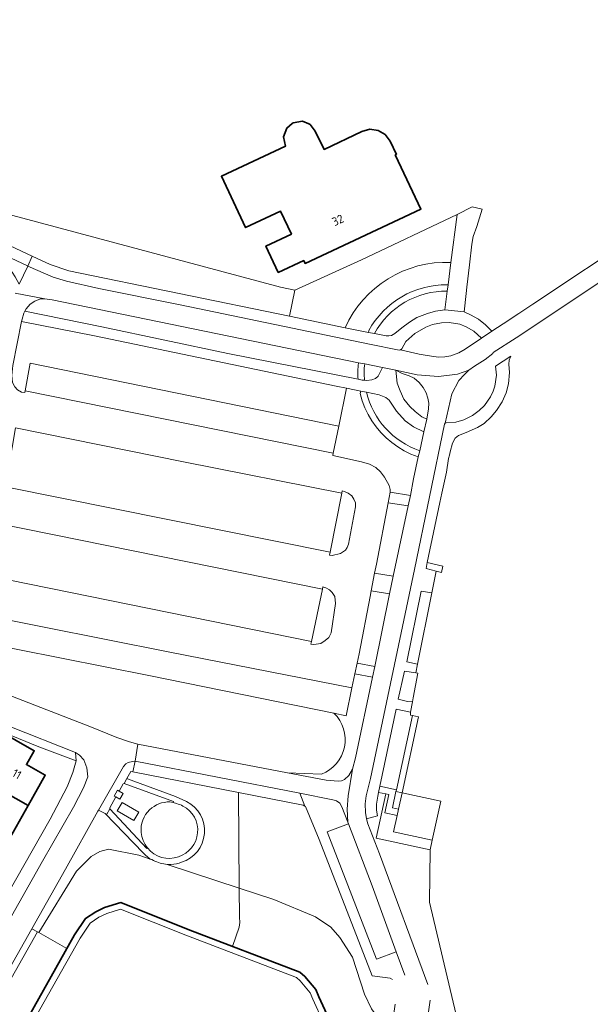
# Model space of a CAD drawing. Header units: metres. Extents: x 152391 to 157968, y 462336 to 467280.
# Tile 390 of 656: x 154321 to 154412, y 466099 to 466255. Entities that reach past the tile are written whole.
import ezdxf
from ezdxf.enums import TextEntityAlignment as Align

# ---------------------------------------------------------------- set-up
doc = ezdxf.new("R2010")
doc.units = ezdxf.units.M
doc.header["$LTSCALE"] = 0.75
for name, color, linetype, lineweight in [('B-WE-GK-BESCHOEIING-G', 251, 'GK-BESCHOEIING', 35), ('B-WE-GR-BEPLANTING_CULTUUR_BODEMBEDEKKER-GV', 251, 'Continuous', 18), ('B-WE-GR-BEPLANTING_CULTUUR_BOSPLANTSOEN-GV', 251, 'Continuous', 18), ('B-WE-GR-GROENVOORZIENING-GV', 251, 'Continuous', 18), ('B-WE-GR-HAAG-GV', 251, 'Continuous', 13), ('B-WE-OG-BEBOUWING-GV', 6, 'Continuous', 35), ('B-WE-OG-BEBOUWING-T18', 1, 'Continuous', 18), ('B-WE-OG-TERREIN_CULTUURSCHEIDING-GV', 251, 'Continuous', 18), ('B-WE-OG-TERREIN_ONBEGROEID-GV', 251, 'Continuous', 18), ('B-WE-OG-WATER_SLOOT-GV', 251, 'Continuous', 18), ('B-WE-VH-VERHARDING_ASFALT-GV', 251, 'Continuous', 18), ('B-WE-VH-VERHARDING_BETONSTRAATSTEEN-GV', 251, 'Continuous', 18), ('B-WE-VH-VERHARDING_SIERBESTRATING-GV', 251, 'Continuous', 18), ('B-WE-VH-VERHARDING_TEGEL-GV', 251, 'Continuous', 18), ('B-WE-VH-VERHARDING_TEGEL_RUBBER-GV', 251, 'Continuous', 18)]:
    doc.layers.add(name, color=color, linetype=linetype, lineweight=lineweight)
doc.styles.add('NLCS-ISO-M750-T18', font='NLCS-ISO.ttf', dxfattribs={"height": 1.35})
doc.linetypes.add('GK-BESCHOEIING', pattern='A,30,-5,[1,NLCS.SHX,S=1,R=0,X=0,Y=0],-5', length=40)

msp = doc.modelspace()

# ---------------------------------------------------------------- linework, layer by layer
at = {"layer": 'B-WE-GK-BESCHOEIING-G'}
msp.add_lwpolyline([(154310.53, 466071.08), (154310.26, 466074.73), (154321.27, 466094.16), (154329.9, 466109.55), (154331.64, 466112.14), (154333.26, 466113.19), (154334.61, 466113.87), (154337.2, 466114.65), (154347.89, 466110.4), (154365.6, 466103.64), (154366.37, 466102.96), (154368.1, 466100.87), (154368.57, 466099.73), (154370.16, 466096.29), (154372.01, 466093.95), (154374.07, 466092.34), (154377.12, 466091.49)], dxfattribs=at)
at = {"layer": 'B-WE-GR-BEPLANTING_CULTUUR_BODEMBEDEKKER-GV'}
for points in [[(154323.2, 466217.12), (154326.01, 466215.82), (154328.97, 466214.79), (154363.93, 466207.6), (154364.77, 466211.71), (154362.51, 466212.22), (154307.42, 466226.94), (154306.49, 466224.94)], [(154372.98, 466196.2), (154371.35, 466196.52), (154333.07, 466204.47), (154321.51, 466206.77), (154320.1, 466199.81), (154319.97, 466198.23), (154320.06, 466197.11), (154320.43, 466196.42), (154320.83, 466195.92), (154321.49, 466195.57), (154322.01, 466195.51), (154322.05, 466195.75), (154322.84, 466200.16), (154371.76, 466190.19)], [(154375.25, 466195.74), (154372.98, 466196.2), (154371.76, 466190.19), (154370.88, 466185.87), (154370.81, 466185.53), (154375.35, 466184.54), (154376.61, 466184.17), (154377.63, 466183.61), (154378.35, 466182.95), (154379.02, 466182.11), (154379.72, 466180.79), (154379.92, 466180.12), (154379.9, 466179.71), (154383.14, 466179.2), (154383.6, 466181.81), (154384.36, 466185.29), (154383.17, 466185.76), (154382.11, 466186.27), (154381.1, 466186.88), (154380.14, 466187.56), (154379.25, 466188.32), (154378.42, 466189.16), (154377.67, 466190.06), (154377, 466191.02), (154376.4, 466192.04), (154375.9, 466193.1), (154375.48, 466194.2), (154375.16, 466195.33)], [(154370.37, 466170.19), (154370.28, 466169.75), (154370.69, 466169.66), (154372.05, 466170), (154372.8, 466170.53), (154373.1, 466170.93), (154373.28, 466171.45), (154374.42, 466177.37), (154374.4, 466178.03), (154374.14, 466178.6), (154373.82, 466179.11), (154373.22, 466179.55), (154372.65, 466179.83), (154372.31, 466179.92), (154372.24, 466179.57)], [(154377.71, 466168.31), (154377.44, 466166.89), (154380.37, 466166.39), (154382.77, 466177.57), (154379.58, 466178)], [(154369.17, 466164.36), (154367.44, 466156.04), (154367.35, 466155.61), (154367.78, 466155.55), (154368.93, 466155.73), (154369.59, 466156.18), (154370.16, 466156.7), (154370.57, 466157.43), (154371.24, 466162.05), (154371.12, 466163.2), (154370.71, 466163.81), (154370.29, 466164.24), (154369.7, 466164.56), (154369.24, 466164.69)], [(154379.79, 466163.58), (154376.89, 466164.05), (154376.73, 466163.2), (154374.97, 466154.1), (154374.66, 466152.6), (154377.48, 466152.09)], [(154386.49, 466163.76), (154384.82, 466164), (154382.54, 466152.82), (154384.22, 466152.46)], [(154383.95, 466151.08), (154382.18, 466151.33), (154381.15, 466146.88), (154382.66, 466146.55), (154383.42, 466146.5), (154383.53, 466147.09), (154384.27, 466151.03)], [(154333.67, 466129.28), (154333.6, 466129.16), (154328.48, 466119.95), (154323.14, 466110.52), (154324.01, 466110.02), (154324.23, 466109.9), (154330.19, 466119.62), (154332.51, 466121.94), (154333.9, 466122.76), (154335.25, 466123.12), (154340.05, 466122.15), (154341.89, 466121.55), (154341.4, 466121.96), (154341.18, 466122.14), (154340.97, 466122.34), (154340.77, 466122.54), (154334.74, 466128.8)]]:
    msp.add_lwpolyline(points, close=True, dxfattribs=at)
for points in [[(154389.53, 466216.13), (154390.53, 466223.74), (154375.36, 466216.53), (154364.77, 466211.71), (154363.93, 466207.6)], [(154363.93, 466207.6), (154372.77, 466205.78)], [(154369, 466135.02), (154363.65, 466135.23), (154369.76, 466134.05), (154371.68, 466133.88), (154372.19, 466133.94), (154372.68, 466134.17), (154373.35, 466134.81), (154373.93, 466135.8), (154374.38, 466137.6), (154377.12, 466150.4)], [(154377.12, 466150.4), (154374.31, 466150.91), (154373.85, 466148.68), (154372.95, 466144.28), (154370.97, 466144.68)], [(154346.86, 466121.05), (154346.45, 466120.92), (154346.02, 466120.82), (154345.6, 466120.76), (154345.16, 466120.72), (154344.54, 466120.67), (154355.97, 466116.92), (154355.86, 466132.11), (154339.12, 466135.37), (154338.81, 466135.45), (154338.18, 466134.33)], [(154338.18, 466134.33), (154338.29, 466134.29), (154345.91, 466131.48), (154347.64, 466130.67)]]:
    msp.add_lwpolyline(points, dxfattribs=at)
for points in [[(154372.77, 466205.78, -0.307061), (154389.53, 466216.13)], [(154370.97, 466144.68, -0.552608), (154369, 466135.02)], [(154347.64, 466130.67, -0.668394), (154346.86, 466121.05)]]:
    msp.add_lwpolyline(points, format="xyb", dxfattribs=at)
at = {"layer": 'B-WE-GR-BEPLANTING_CULTUUR_BOSPLANTSOEN-GV'}
for points in [[(154370.97, 466144.68), (154341.64, 466150.67), (154313.93, 466156.13), (154314.66, 466160.37), (154314.77, 466161.02), (154312.44, 466161.51), (154310.77, 466161.78), (154309.98, 466162.03), (154309.38, 466162.37), (154308.75, 466163.07), (154308.36, 466163.82), (154308.22, 466164.38), (154308.29, 466165.27), (154305.92, 466152.82)], [(154305.92, 466152.82), (154313.64, 466149.79), (154332.57, 466142.44), (154336.59, 466140.81), (154338.6, 466140.14), (154339.9, 466139.78), (154363.65, 466135.23), (154369, 466135.02)]]:
    msp.add_lwpolyline(points, dxfattribs=at)
msp.add_lwpolyline([(154369, 466135.02, 0.552608), (154370.97, 466144.68)], format="xyb", dxfattribs=at)
at = {"layer": 'B-WE-GR-GROENVOORZIENING-GV'}
for points in [[(154388.95, 466212.59, 0.2768), (154376.51, 466205.33)], [(154377.39, 466204.85, -0.276839), (154388.94, 466211.59)], [(154374.87, 466200.15, 0.045728), (154374.81, 466197.61)], [(154375.83, 466197.45, -0.050928), (154375.86, 466200.04)], [(154384.58, 466186.28, -0.257246), (154376.14, 466195.56)], [(154346.86, 466121.05, 0.668394), (154347.64, 466130.67)], [(154347.07, 466129.96, -0.668627), (154346.35, 466121.93)], [(154346.35, 466121.93, -0.333217), (154341.45, 466123.32)], [(154342.12, 466121.47, 0.101795), (154344.3, 466120.76)]]:
    msp.add_lwpolyline(points, format="xyb", dxfattribs=at)
for points in [[(154388.94, 466211.59), (154389.07, 466212.59), (154388.95, 466212.59)], [(154376.51, 466205.33), (154376.45, 466205.04), (154377.39, 466204.85)], [(154375.86, 466200.04), (154374.88, 466200.24), (154374.87, 466200.15)], [(154374.81, 466197.61), (154375.46, 466197.49), (154375.83, 466197.45)], [(154375.25, 466195.74), (154375.16, 466195.33), (154375.48, 466194.2), (154375.9, 466193.1), (154376.4, 466192.04), (154377, 466191.02), (154377.67, 466190.06), (154378.42, 466189.16), (154379.25, 466188.32), (154380.14, 466187.56), (154381.1, 466186.88), (154382.11, 466186.27), (154383.17, 466185.76), (154384.36, 466185.29), (154384.58, 466186.28)], [(154376.14, 466195.56), (154375.25, 466195.74)], [(154347.64, 466130.67), (154345.91, 466131.48), (154338.29, 466134.29), (154338.18, 466134.33), (154337.75, 466133.55), (154345.57, 466130.67), (154345.54, 466130.53)], [(154341.45, 466123.32), (154341.34, 466123.22), (154335.49, 466129.54), (154335.03, 466128.67), (154334.74, 466128.8), (154340.77, 466122.54), (154340.97, 466122.34), (154341.18, 466122.14), (154341.4, 466121.96), (154341.89, 466121.55), (154342.12, 466121.47)], [(154345.54, 466130.53), (154346.06, 466130.37), (154346.32, 466130.28), (154346.58, 466130.18), (154346.83, 466130.08), (154347.07, 466129.96)], [(154344.3, 466120.76), (154344.54, 466120.67), (154345.16, 466120.72), (154345.6, 466120.76), (154346.02, 466120.82), (154346.45, 466120.92), (154346.86, 466121.05)]]:
    msp.add_lwpolyline(points, dxfattribs=at)
for points in [[(154385.58, 466167.6), (154387.19, 466167.2), (154388.05, 466166.98), (154388.25, 466167.96), (154385.78, 466168.58)], [(154381.79, 466132.06), (154384.4, 466144.1), (154383.42, 466144.32), (154380.88, 466132.54), (154380.82, 466132.27)], [(154336.94, 466132.34), (154336.69, 466132.46), (154336.17, 466131.55), (154336.42, 466131.41), (154337.08, 466131.04), (154337.58, 466131.97)], [(154381.23, 466129.44), (154381.79, 466132.06), (154380.82, 466132.27), (154380.25, 466129.65)], [(154386.24, 466123.01), (154386.57, 466124.53), (154380.45, 466125.85), (154381.02, 466128.46), (154379.06, 466128.89), (154379.69, 466131.78), (154379.22, 466131.88), (154377.7, 466124.85)]]:
    msp.add_lwpolyline(points, close=True, dxfattribs=at)
at = {"layer": 'B-WE-GR-HAAG-GV'}
for points in [[(154388.95, 466212.59, 0.2768), (154376.51, 466205.33)], [(154377.39, 466204.85, -0.276839), (154388.94, 466211.59)], [(154374.87, 466200.15, 0.045728), (154374.81, 466197.61)], [(154375.83, 466197.45, -0.050928), (154375.86, 466200.04)], [(154384.58, 466186.28, -0.257246), (154376.14, 466195.56)], [(154346.86, 466121.05, 0.668394), (154347.64, 466130.67)], [(154347.07, 466129.96, -0.668627), (154346.35, 466121.93)], [(154346.35, 466121.93, -0.333217), (154341.45, 466123.32)], [(154342.12, 466121.47, 0.101795), (154344.3, 466120.76)]]:
    msp.add_lwpolyline(points, format="xyb", dxfattribs=at)
for points in [[(154388.94, 466211.59), (154389.07, 466212.59), (154388.95, 466212.59)], [(154376.51, 466205.33), (154376.45, 466205.04), (154377.39, 466204.85)], [(154374.88, 466200.24), (154374.87, 466200.15)], [(154375.86, 466200.04), (154374.88, 466200.24)], [(154374.81, 466197.61), (154375.46, 466197.49), (154375.83, 466197.45)], [(154376.14, 466195.56), (154375.25, 466195.74), (154375.16, 466195.33), (154375.48, 466194.2), (154375.9, 466193.1), (154376.4, 466192.04), (154377, 466191.02), (154377.67, 466190.06), (154378.42, 466189.16), (154379.25, 466188.32), (154380.14, 466187.56), (154381.1, 466186.88), (154382.11, 466186.27), (154383.17, 466185.76), (154384.36, 466185.29)], [(154384.36, 466185.29), (154384.58, 466186.28)], [(154347.64, 466130.67), (154345.91, 466131.48), (154338.29, 466134.29), (154338.18, 466134.33), (154337.75, 466133.55), (154345.57, 466130.67), (154345.54, 466130.53), (154346.06, 466130.37), (154346.32, 466130.28), (154346.58, 466130.18), (154346.83, 466130.08), (154347.07, 466129.96)], [(154341.45, 466123.32), (154341.34, 466123.22), (154335.49, 466129.54), (154335.03, 466128.67), (154334.74, 466128.8), (154340.77, 466122.54), (154340.97, 466122.34), (154341.18, 466122.14), (154341.4, 466121.96), (154341.89, 466121.55), (154342.12, 466121.47)], [(154344.3, 466120.76), (154344.54, 466120.67), (154345.16, 466120.72), (154345.6, 466120.76), (154346.02, 466120.82), (154346.45, 466120.92), (154346.86, 466121.05)]]:
    msp.add_lwpolyline(points, dxfattribs=at)
for points in [[(154385.78, 466168.58), (154385.58, 466167.6), (154387.19, 466167.2), (154388.05, 466166.98), (154388.25, 466167.96)], [(154380.82, 466132.27), (154381.79, 466132.06), (154384.4, 466144.1), (154383.42, 466144.32), (154380.88, 466132.54)], [(154381.79, 466132.06), (154380.82, 466132.27), (154380.25, 466129.65), (154381.23, 466129.44)], [(154386.57, 466124.53), (154380.45, 466125.85), (154381.02, 466128.46), (154379.06, 466128.89), (154379.69, 466131.78), (154379.22, 466131.88), (154377.7, 466124.85), (154386.24, 466123.01)]]:
    msp.add_lwpolyline(points, close=True, dxfattribs=at)
at = {"layer": 'B-WE-OG-BEBOUWING-GV'}
for points in [[(154364.37, 466238.14), (154363.52, 466237.43), (154363.01, 466236.05), (154363.3, 466234.54), (154353.17, 466229.78), (154356.99, 466221.64), (154362.54, 466224.24), (154364.24, 466220.62), (154360.21, 466218.73), (154362.17, 466214.54), (154366.21, 466216.43), (154366.43, 466215.98), (154384.76, 466224.59), (154380.76, 466233.1), (154380.71, 466233.19), (154380.9, 466233.26), (154379.9, 466235.37), (154379.12, 466236.4), (154378.01, 466237.04), (154376.69, 466237.26), (154375.39, 466236.88), (154369.42, 466234.05), (154368.01, 466236.94), (154367.2, 466237.99), (154366.99, 466238.08), (154366.01, 466238.51), (154364.52, 466238.26)], [(154317.72, 466141.97), (154316.36, 466139.53), (154317.22, 466139.05), (154314.67, 466134.51), (154322.55, 466130.06), (154325.25, 466134.87), (154322.27, 466136.54), (154323.5, 466138.72)], [(154322.55, 466130.06), (154314.67, 466134.51), (154312.01, 466129.76), (154311.08, 466130.28), (154309.78, 466127.97), (154315.49, 466124.74), (154316.6, 466126.72), (154319.7, 466124.98)]]:
    msp.add_lwpolyline(points, close=True, dxfattribs=at)
at = {"layer": 'B-WE-OG-TERREIN_CULTUURSCHEIDING-GV'}
for points in [[(154389.53, 466216.13, 0.307061), (154372.77, 466205.78)], [(154376.51, 466205.33, -0.2768), (154388.95, 466212.59)], [(154388.94, 466211.59, 0.276839), (154377.39, 466204.85)], [(154374.81, 466197.61, -0.045728), (154374.87, 466200.15)], [(154375.86, 466200.04, 0.050928), (154375.83, 466197.45)], [(154376.14, 466195.56, 0.257246), (154384.58, 466186.28)]]:
    msp.add_lwpolyline(points, format="xyb", dxfattribs=at)
for points in [[(154389.07, 466212.59), (154389.53, 466216.13)], [(154388.95, 466212.59), (154389.07, 466212.59)], [(154374.87, 466200.15), (154374.88, 466200.24), (154326.36, 466210.18), (154325.19, 466210.37), (154324.51, 466210.36), (154323.62, 466209.98), (154322.86, 466209.49), (154322.25, 466208.8), (154322.02, 466208.38), (154334.21, 466205.91), (154354.2, 466201.71), (154374.81, 466197.61)], [(154388.55, 466208.63), (154388.94, 466211.59)], [(154377.39, 466204.85), (154379.24, 466204.48), (154379.71, 466204.47), (154380.13, 466204.56), (154380.63, 466204.84), (154381.77, 466205.75), (154382.95, 466206.66), (154384.12, 466207.39), (154385.79, 466208.05), (154387.08, 466208.42), (154388.55, 466208.63)], [(154372.77, 466205.78), (154376.45, 466205.04), (154376.51, 466205.33)], [(154375.83, 466197.45), (154376.19, 466197.41), (154377.01, 466197.51), (154377.57, 466197.73), (154377.98, 466198.12), (154378.67, 466199.47), (154375.86, 466200.04)], [(154384.58, 466186.28), (154385.25, 466189.27), (154383.6, 466190.07), (154382.3, 466191.02), (154380.88, 466192.53), (154380.18, 466193.68), (154379.72, 466194.28), (154379.22, 466194.7), (154378.16, 466195.16), (154376.14, 466195.56)], [(154366.39, 466129.95), (154366.11, 466130.11), (154355.86, 466132.11), (154355.97, 466116.92), (154361.46, 466115.12), (154368.09, 466112.38), (154370.48, 466110.75), (154371.9, 466109.13), (154373.91, 466106.01), (154375.85, 466100.15), (154376.95, 466097.82), (154378.08, 466096.22), (154379.06, 466095.38), (154380.2, 466095.21), (154380.71, 466098.58)], [(154379.22, 466131.88), (154378.07, 466132.12), (154377.95, 466131.55), (154377.73, 466130.27), (154377.72, 466129.29), (154377.9, 466128.4), (154376.17, 466127.94), (154376.34, 466127.15), (154378.19, 466122.36), (154385.87, 466101.65)], [(154386.25, 466099.18), (154385.54, 466094.41), (154386.78, 466094.22), (154386.61, 466093.14), (154390.27, 466091.85), (154390.33, 466095.24), (154390.36, 466096.88), (154386.14, 466114.73), (154386.24, 466123.01), (154377.7, 466124.85), (154379.22, 466131.88)], [(154380.28, 466102.44), (154379.91, 466102.7), (154377.03, 466103.03), (154368.65, 466124.64), (154366.48, 466129.9), (154366.39, 466129.95)]]:
    msp.add_lwpolyline(points, dxfattribs=at)
for points in [[(154380.84, 466145.31), (154378.28, 466133.1), (154380.88, 466132.54), (154383.42, 466144.32), (154383.12, 466144.39), (154383.11, 466144.84)], [(154373.27, 466127.13), (154369.94, 466125.88), (154377.73, 466105.69), (154380.86, 466106.86), (154377.02, 466117.29)], [(154315.49, 466065.37), (154313.08, 466062), (154303.48, 466068.01), (154303.15, 466068.22), (154303.11, 466068.29), (154302.95, 466068.92), (154302.86, 466069.56), (154303.26, 466071.36), (154302.48, 466071.96), (154306.61, 466079.24), (154315.16, 466094.36), (154324.01, 466110.02), (154323.14, 466110.52), (154301.19, 466071.71), (154302.15, 466070.96), (154301.84, 466069.6), (154301.97, 466068.72), (154302.17, 466067.92), (154302.39, 466067.52), (154313.02, 466060.85), (154313.21, 466060.86), (154313.7, 466061.16), (154314.63, 466062.45), (154315.75, 466064.02)]]:
    msp.add_lwpolyline(points, close=True, dxfattribs=at)
at = {"layer": 'B-WE-OG-TERREIN_ONBEGROEID-GV'}
for points in [[(154341.78, 466129.36, 0.224766), (154340.44, 466125.79)], [(154345.01, 466130.61, 0.202243), (154341.78, 466129.36)], [(154346.35, 466121.93, 0.668627), (154347.07, 466129.96)], [(154340.44, 466125.79, 0.145288), (154341.45, 466123.32)], [(154341.45, 466123.32, 0.333217), (154346.35, 466121.93)]]:
    msp.add_lwpolyline(points, format="xyb", dxfattribs=at)
for points in [[(154345.54, 466130.53), (154345.54, 466130.52), (154345.01, 466130.61)], [(154347.07, 466129.96), (154346.83, 466130.08), (154346.58, 466130.18), (154346.32, 466130.28), (154346.06, 466130.37), (154345.54, 466130.53)]]:
    msp.add_lwpolyline(points, dxfattribs=at)
at = {"layer": 'B-WE-OG-WATER_SLOOT-GV'}
for points in [[(154342.12, 466121.47), (154341.89, 466121.55), (154340.05, 466122.15), (154335.25, 466123.12), (154333.9, 466122.76), (154332.51, 466121.94), (154330.19, 466119.62), (154324.23, 466109.9), (154328.67, 466107.36)], [(154328.67, 466107.36), (154329.9, 466109.55), (154331.64, 466112.14), (154333.26, 466113.19), (154334.61, 466113.87), (154337.2, 466114.65), (154347.89, 466110.4), (154354.93, 466107.71), (154355.99, 466110.76), (154356.07, 466111.51), (154356, 466112.32), (154355.97, 466116.92), (154344.54, 466120.67), (154344.3, 466120.76)], [(154370.16, 466096.29), (154368.57, 466099.73), (154368.1, 466100.87), (154366.37, 466102.96), (154365.6, 466103.64), (154354.93, 466107.71), (154347.89, 466110.4), (154337.2, 466114.65), (154334.61, 466113.87), (154333.26, 466113.19), (154331.64, 466112.14), (154329.9, 466109.55), (154328.67, 466107.36), (154321.27, 466094.16)], [(154369.3, 466095.76), (154367.66, 466099.33), (154367.23, 466100.34), (154365.65, 466102.26), (154365.07, 466102.77), (154347.53, 466109.47), (154337.15, 466113.6), (154334.98, 466112.94), (154333.75, 466112.32), (154332.35, 466111.41), (154330.76, 466109.03), (154322.14, 466093.67)], [(154322.14, 466093.67), (154330.76, 466109.03), (154332.35, 466111.41), (154333.75, 466112.32), (154334.98, 466112.94), (154337.15, 466113.6), (154347.53, 466109.47), (154365.07, 466102.77), (154365.65, 466102.26), (154367.23, 466100.34), (154367.66, 466099.33), (154369.3, 466095.76)], [(154321.27, 466094.16), (154328.67, 466107.36), (154324.23, 466109.9), (154324.01, 466110.02), (154315.16, 466094.36)]]:
    msp.add_lwpolyline(points, dxfattribs=at)
msp.add_lwpolyline([(154344.3, 466120.76, -0.101795), (154342.12, 466121.47)], format="xyb", dxfattribs=at)
msp.add_lwpolyline([(154355.97, 466116.92), (154356, 466112.32), (154356.07, 466111.51), (154355.99, 466110.76), (154354.93, 466107.71), (154365.6, 466103.64), (154366.37, 466102.96), (154368.1, 466100.87), (154368.57, 466099.73), (154370.16, 466096.29), (154372.01, 466093.95), (154374.07, 466092.34), (154377.12, 466091.49), (154378.4, 466091.08), (154379.06, 466095.38), (154378.08, 466096.22), (154376.95, 466097.82), (154375.85, 466100.15), (154373.91, 466106.01), (154371.9, 466109.13), (154370.48, 466110.75), (154368.09, 466112.38), (154361.46, 466115.12)], close=True, dxfattribs=at)
at = {"layer": 'B-WE-VH-VERHARDING_ASFALT-GV'}
for points in [[(154185.41, 466277.67), (154257.64, 466244.14), (154296.96, 466225.8), (154316.02, 466216.99), (154318.26, 466215.91), (154319.12, 466215.35), (154320, 466214.61), (154320.5, 466213.84), (154321.13, 466212.66), (154322.47, 466215.56), (154322.44, 466215.58), (154302.84, 466224.78), (154292.19, 466229.74), (154289.7, 466230.89), (154288.62, 466231.4), (154258.23, 466245.53), (154242.7, 466252.75), (154194.57, 466275.06)], [(154320.49, 466211.26), (154325.19, 466210.37), (154326.36, 466210.18), (154374.88, 466200.24), (154375.86, 466200.04), (154378.67, 466199.47), (154380.81, 466199.03), (154384.18, 466198.29), (154387.58, 466198.05), (154390.59, 466198.43), (154392.36, 466199.04), (154393.28, 466199.67), (154394.97, 466200.76), (154396.19, 466201.68), (154396.24, 466201.84), (154399.86, 466204.16), (154426.75, 466222.08)], [(154419.37, 466220.71), (154402.52, 466209.52), (154400.3, 466208.05), (154399.55, 466207.55), (154398.71, 466207), (154396.02, 466205.23), (154394.37, 466204.14), (154391.78, 466202.39), (154390.78, 466201.8), (154389.5, 466201.32), (154388.58, 466201.15), (154387.62, 466201.1), (154386.74, 466201.2), (154384.47, 466201.6), (154381.52, 466202.28), (154381.31, 466202.2), (154376.62, 466203.18), (154346.64, 466209.43), (154333.76, 466212.02), (154328.62, 466213.16), (154326.48, 466213.79), (154322.47, 466215.56), (154321.13, 466212.66)], [(154385.87, 466101.65), (154378.19, 466122.36), (154376.34, 466127.15), (154376.17, 466127.94), (154375.97, 466128.91), (154375.92, 466130.31), (154376.07, 466131.58), (154376.76, 466134.33), (154383.74, 466167.46), (154388.53, 466190.51), (154388.61, 466190.65), (154389.65, 466195.32), (154390.76, 466197.39), (154391.66, 466198.35), (154392.36, 466199.04), (154390.59, 466198.43), (154387.58, 466198.05), (154384.18, 466198.29), (154380.81, 466199.03), (154381.8, 466198.51), (154382.92, 466198.15), (154383.7, 466197.78), (154384.48, 466197.1), (154385.14, 466196.3), (154385.6, 466195.47), (154385.86, 466194.63), (154386.02, 466193.83), (154385.97, 466192.92), (154385.7, 466191.28), (154385.25, 466189.27)], [(154385.25, 466189.27), (154384.58, 466186.28), (154384.36, 466185.29), (154383.6, 466181.81), (154383.14, 466179.2), (154382.77, 466177.57), (154380.37, 466166.39), (154379.79, 466163.58), (154377.48, 466152.09), (154377.12, 466150.4), (154374.38, 466137.6), (154373.93, 466135.8), (154373.23, 466131.58), (154373.09, 466129.48), (154373.17, 466127.38), (154373.27, 466127.13), (154377.02, 466117.29), (154380.86, 466106.86), (154382.24, 466103.15)]]:
    msp.add_lwpolyline(points, dxfattribs=at)
msp.add_lwpolyline([(154339.9, 466139.78), (154339.52, 466137.05), (154365.61, 466131.98), (154370.81, 466130.97), (154371.41, 466130.78), (154371.91, 466130.42), (154372.23, 466129.85), (154373.17, 466127.38), (154373.09, 466129.48), (154373.23, 466131.58), (154373.93, 466135.8), (154373.35, 466134.81), (154372.68, 466134.17), (154372.19, 466133.94), (154371.68, 466133.88), (154369.76, 466134.05), (154363.65, 466135.23)], close=True, dxfattribs=at)
at = {"layer": 'B-WE-VH-VERHARDING_BETONSTRAATSTEEN-GV'}
for points in [[(154194.57, 466275.06), (154242.7, 466252.75), (154258.23, 466245.53), (154288.62, 466231.4), (154289.7, 466230.89), (154292.19, 466229.74), (154302.84, 466224.78), (154322.44, 466215.58), (154322.47, 466215.56), (154323.2, 466217.12), (154306.49, 466224.94), (154305.53, 466225.39), (154300.67, 466227.77), (154292.88, 466231.32), (154289.36, 466232.98), (154260.04, 466246.54), (154258.87, 466247.07), (154245.75, 466253.18), (154243.12, 466254.41), (154226.5, 466262.15)], [(154320.1, 466199.81), (154321.51, 466206.77), (154321.58, 466207.13), (154321.86, 466208.07), (154322.02, 466208.38), (154322.25, 466208.8), (154322.86, 466209.49), (154323.62, 466209.98), (154324.51, 466210.36), (154325.19, 466210.37), (154320.49, 466211.26)], [(154314.66, 466160.37), (154344.98, 466154.34), (154373.85, 466148.68), (154374.31, 466150.91), (154374.66, 466152.6), (154374.97, 466154.1), (154376.73, 466163.2), (154376.89, 466164.05), (154377.44, 466166.89), (154377.71, 466168.31), (154379.58, 466178), (154379.9, 466179.71), (154379.92, 466180.12), (154379.72, 466180.79), (154379.02, 466182.11), (154378.35, 466182.95), (154377.63, 466183.61), (154376.61, 466184.17), (154375.35, 466184.54), (154370.81, 466185.53), (154370.88, 466185.87), (154322.05, 466195.75), (154322.01, 466195.51), (154321.49, 466195.57), (154320.83, 466195.92)], [(154320.52, 466189.91), (154347.16, 466184.53), (154372.24, 466179.57), (154372.31, 466179.92), (154372.65, 466179.83), (154373.22, 466179.55), (154373.82, 466179.11), (154374.14, 466178.6), (154374.4, 466178.03), (154374.42, 466177.37), (154373.28, 466171.45), (154373.1, 466170.93), (154372.8, 466170.53), (154372.05, 466170), (154370.69, 466169.66), (154370.28, 466169.75), (154370.37, 466170.19), (154318.96, 466180.56)], [(154317.72, 466174.74), (154369.17, 466164.36), (154369.24, 466164.69), (154369.7, 466164.56), (154370.29, 466164.24), (154370.71, 466163.81), (154371.12, 466163.2), (154371.24, 466162.05), (154370.57, 466157.43), (154370.16, 466156.7), (154369.59, 466156.18), (154368.93, 466155.73), (154367.78, 466155.55), (154367.35, 466155.61), (154367.44, 466156.04), (154316.2, 466166.47)], [(154301.19, 466071.71), (154323.14, 466110.52), (154328.48, 466119.95), (154333.6, 466129.16), (154333.67, 466129.28), (154337.64, 466136.21), (154338.03, 466136.63), (154338.4, 466136.87), (154339.05, 466137.02), (154339.52, 466137.05), (154339.9, 466139.78), (154338.6, 466140.14), (154336.59, 466140.81), (154332.57, 466142.44), (154313.64, 466149.79)], [(154319.65, 466142.55), (154330.03, 466138.44), (154330.68, 466138.05), (154331.36, 466137.28), (154331.84, 466136.02), (154331.98, 466134.57), (154331.33, 466132.85), (154329.71, 466129.78), (154324.83, 466121.21), (154308.12, 466091.7)], [(154336.94, 466132.34), (154337.58, 466131.97), (154337.08, 466131.04), (154336.42, 466131.41), (154335.48, 466129.7), (154335.49, 466129.54), (154341.34, 466123.22), (154341.45, 466123.32)], [(154345.01, 466130.61), (154345.54, 466130.52), (154345.54, 466130.53), (154345.57, 466130.67), (154337.75, 466133.55), (154337.59, 466133.47), (154336.94, 466132.34)]]:
    msp.add_lwpolyline(points, dxfattribs=at)
for points in [[(154390.53, 466223.74), (154389.53, 466216.13), (154389.07, 466212.59), (154388.94, 466211.59), (154388.55, 466208.63), (154391.61, 466208.32), (154391.94, 466211.21), (154392.06, 466212.21), (154392.46, 466215.76), (154392.84, 466219.01), (154393.05, 466220.24), (154393.65, 466221.82), (154394.47, 466224.56), (154392.91, 466224.94)], [(154381.52, 466202.28), (154381.72, 466202.43), (154382.4, 466203.57), (154383.81, 466204.89), (154385.53, 466205.89), (154386.63, 466206.3), (154388.02, 466206.58), (154389.26, 466206.61), (154390.92, 466206.34), (154391.92, 466205.93), (154393.17, 466205.25), (154394.37, 466204.14), (154396.02, 466205.23), (154395.02, 466206.23), (154393.89, 466207.14), (154392.62, 466207.84), (154391.61, 466208.32), (154388.55, 466208.63), (154387.08, 466208.42), (154385.79, 466208.05), (154384.12, 466207.39), (154382.95, 466206.66), (154381.77, 466205.75), (154380.63, 466204.84), (154380.13, 466204.56), (154379.71, 466204.47), (154379.24, 466204.48), (154377.39, 466204.85), (154376.45, 466205.04), (154372.77, 466205.78), (154363.93, 466207.6), (154328.97, 466214.79), (154326.01, 466215.82), (154323.2, 466217.12), (154322.47, 466215.56), (154326.48, 466213.79), (154328.62, 466213.16), (154333.76, 466212.02), (154346.64, 466209.43), (154376.62, 466203.18), (154381.31, 466202.2)], [(154394.37, 466204.14), (154393.17, 466205.25), (154391.92, 466205.93), (154390.92, 466206.34), (154389.26, 466206.61), (154388.02, 466206.58), (154386.63, 466206.3), (154385.53, 466205.89), (154383.81, 466204.89), (154382.4, 466203.57), (154381.72, 466202.43), (154381.52, 466202.28), (154384.47, 466201.6), (154386.74, 466201.2), (154387.62, 466201.1), (154388.58, 466201.15), (154389.5, 466201.32), (154390.78, 466201.8), (154391.78, 466202.39)], [(154398.29, 466195.48), (154398.65, 466196.91), (154398.78, 466198.67), (154398.69, 466199.99), (154398.73, 466200.62), (154399.02, 466201.28), (154396.61, 466199.67), (154396.72, 466198.26), (154396.49, 466196.51), (154396.23, 466195.72), (154395.78, 466194.82), (154394.83, 466193.44), (154394.02, 466192.68), (154392.94, 466191.88), (154391.55, 466191.2), (154390.31, 466190.83), (154388.75, 466190.72), (154388.61, 466190.65), (154388.53, 466190.51), (154383.74, 466167.46), (154376.76, 466134.33), (154376.07, 466131.58), (154375.92, 466130.31), (154375.97, 466128.91), (154376.17, 466127.94), (154377.9, 466128.4), (154377.72, 466129.29), (154377.73, 466130.27), (154377.95, 466131.55), (154378.07, 466132.12), (154378.28, 466133.1), (154380.84, 466145.31), (154383.11, 466144.84), (154383.42, 466146.5), (154382.66, 466146.55), (154381.15, 466146.88), (154382.18, 466151.33), (154383.95, 466151.08), (154384.22, 466152.46), (154382.54, 466152.82), (154384.82, 466164), (154386.49, 466163.76), (154387.19, 466167.2), (154385.58, 466167.6), (154385.78, 466168.58), (154385.99, 466169.56), (154387.78, 466178.07), (154388.09, 466179.53), (154388.8, 466182.86), (154389.16, 466185.06), (154389.3, 466185.59), (154389.43, 466186.1), (154389.8, 466187.48), (154390.2, 466188.29), (154390.71, 466188.69), (154391.95, 466189.16), (154393.73, 466189.94), (154394.77, 466190.62), (154395.89, 466191.66), (154396.76, 466192.68), (154397.62, 466194.03)], [(154371.76, 466190.19), (154322.84, 466200.16), (154322.05, 466195.75), (154370.88, 466185.87)], [(154380.81, 466199.03), (154381.01, 466196.98), (154381.47, 466195.76), (154382.06, 466194.47), (154383.03, 466193.28), (154383.87, 466192.5), (154384.91, 466191.68), (154385.7, 466191.28), (154385.97, 466192.92), (154386.02, 466193.83), (154385.86, 466194.63), (154385.6, 466195.47), (154385.14, 466196.3), (154384.48, 466197.1), (154383.7, 466197.78), (154382.92, 466198.15), (154381.8, 466198.51)], [(154318.96, 466180.56), (154370.37, 466170.19), (154372.24, 466179.57), (154347.16, 466184.53), (154320.52, 466189.91)], [(154367.44, 466156.04), (154369.17, 466164.36), (154317.72, 466174.74), (154316.2, 466166.47)], [(154373.85, 466148.68), (154344.98, 466154.34), (154314.66, 466160.37), (154313.93, 466156.13), (154341.64, 466150.67), (154370.97, 466144.68), (154372.95, 466144.28)], [(154317.72, 466141.97), (154324.21, 466139.32), (154330.15, 466137.13), (154330.03, 466138.44), (154319.65, 466142.55), (154316.39, 466143.84), (154315.93, 466142.67)], [(154306.32, 466092.77), (154308.08, 466091.76), (154308.12, 466091.7), (154324.83, 466121.21), (154329.71, 466129.78), (154331.33, 466132.85), (154331.98, 466134.57), (154331.84, 466136.02), (154331.36, 466137.28), (154330.68, 466138.05), (154330.03, 466138.44), (154330.15, 466137.13), (154329.6, 466135.27), (154328.74, 466132.98), (154326.05, 466127.87), (154312.37, 466103.89)], [(154339.28, 466127.68), (154336.66, 466129.19), (154337.43, 466130.52), (154340.05, 466129.01)]]:
    msp.add_lwpolyline(points, close=True, dxfattribs=at)
for points in [[(154340.44, 466125.79, -0.224766), (154341.78, 466129.36)], [(154341.78, 466129.36, -0.202243), (154345.01, 466130.61)], [(154341.45, 466123.32, -0.145288), (154340.44, 466125.79)]]:
    msp.add_lwpolyline(points, format="xyb", dxfattribs=at)
at = {"layer": 'B-WE-VH-VERHARDING_SIERBESTRATING-GV'}
for points in [[(154374.81, 466197.61), (154354.2, 466201.71), (154334.21, 466205.91), (154322.02, 466208.38), (154321.86, 466208.07), (154321.58, 466207.13), (154321.51, 466206.77), (154333.07, 466204.47), (154371.35, 466196.52), (154372.98, 466196.2), (154375.25, 466195.74), (154376.14, 466195.56), (154378.16, 466195.16), (154379.22, 466194.7), (154379.72, 466194.28), (154380.18, 466193.68), (154380.88, 466192.53), (154382.3, 466191.02), (154383.6, 466190.07), (154385.25, 466189.27), (154385.7, 466191.28), (154384.91, 466191.68), (154383.87, 466192.5), (154383.03, 466193.28), (154382.06, 466194.47), (154381.47, 466195.76), (154381.01, 466196.98), (154380.81, 466199.03), (154378.67, 466199.47), (154377.98, 466198.12), (154377.57, 466197.73), (154377.01, 466197.51), (154376.19, 466197.41), (154375.83, 466197.45), (154375.46, 466197.49)], [(154379.9, 466179.71), (154379.58, 466178), (154382.77, 466177.57), (154383.14, 466179.2)], [(154376.89, 466164.05), (154379.79, 466163.58), (154380.37, 466166.39), (154377.44, 466166.89)], [(154377.48, 466152.09), (154374.66, 466152.6), (154374.31, 466150.91), (154377.12, 466150.4)]]:
    msp.add_lwpolyline(points, close=True, dxfattribs=at)
at = {"layer": 'B-WE-VH-VERHARDING_TEGEL-GV'}
for points in [[(154338.18, 466134.33), (154338.81, 466135.45), (154339.12, 466135.37), (154339.52, 466137.05), (154339.05, 466137.02), (154338.4, 466136.87), (154338.03, 466136.63), (154337.64, 466136.21), (154333.67, 466129.28), (154334.74, 466128.8), (154335.03, 466128.67), (154335.49, 466129.54), (154335.48, 466129.7), (154336.42, 466131.41), (154336.17, 466131.55), (154336.69, 466132.46), (154336.94, 466132.34), (154337.59, 466133.47), (154337.75, 466133.55)], [(154355.86, 466132.11), (154366.11, 466130.11), (154366.39, 466129.95), (154365.61, 466131.98), (154339.52, 466137.05), (154339.12, 466135.37)], [(154378.07, 466132.12), (154379.22, 466131.88), (154379.69, 466131.78), (154379.06, 466128.89), (154381.02, 466128.46), (154381.23, 466129.44), (154380.25, 466129.65), (154380.82, 466132.27), (154380.88, 466132.54), (154378.28, 466133.1)], [(154381.79, 466132.06), (154381.23, 466129.44), (154381.02, 466128.46), (154380.45, 466125.85), (154386.57, 466124.53), (154387.91, 466130.74)]]:
    msp.add_lwpolyline(points, close=True, dxfattribs=at)
for points in [[(154373.27, 466127.13), (154373.17, 466127.38), (154372.23, 466129.85), (154371.91, 466130.42), (154371.41, 466130.78), (154370.81, 466130.97), (154365.61, 466131.98), (154366.39, 466129.95), (154366.48, 466129.9), (154368.65, 466124.64), (154377.03, 466103.03), (154379.91, 466102.7), (154380.28, 466102.44)], [(154382.24, 466103.15), (154380.86, 466106.86), (154377.73, 466105.69), (154369.94, 466125.88), (154373.27, 466127.13)]]:
    msp.add_lwpolyline(points, dxfattribs=at)
at = {"layer": 'B-WE-VH-VERHARDING_TEGEL_RUBBER-GV'}
msp.add_lwpolyline([(154339.28, 466127.68), (154340.05, 466129.01), (154337.43, 466130.52), (154336.66, 466129.19)], close=True, dxfattribs=at)

# ---------------------------------------------------------------- texts
at = {"layer": 'B-WE-OG-BEBOUWING-T18', "style": 'NLCS-ISO-M750-T18'}
for s, rotation, p in [('32', 25.2, (154371.6, 466222.83)), ('11', 330.7, (154320.75, 466135.03))]:
    msp.add_text(s, height=1.35, rotation=rotation, dxfattribs=at).set_placement(p, align=Align.MIDDLE)

doc.saveas('drawing.dxf')
